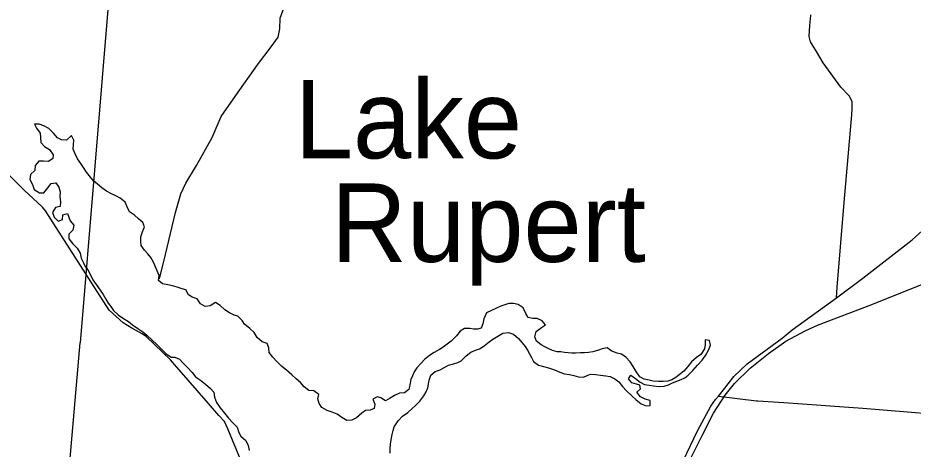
# Model space of a CAD drawing. Extents: x -22 to 431, y -18 to 160.
# Drawn here: x -20.139 to -18.95, y 23.783 to 24.356 of the extents above; entities that cross this region are included whole.
import ezdxf

# ---------------------------------------------------------------- set-up
doc = ezdxf.new("R2010")
doc.units = 0
for name, color, linetype in [('GM_X_Adjacent_County', 7, 'Continuous'), ('GM_X_Adjacent_County_Text', 7, 'Continuous'), ('GM_X_County_ROW', 7, 'Continuous'), ('GM_X_Major_River_Text', 7, 'Continuous'), ('GM_X_Minor_River_Text', 7, 'Continuous'), ('GM_X_State_Location', 7, 'Continuous'), ('GM_X_Township_Subdivision', 7, 'Continuous')]:
    doc.layers.add(name, color=color, linetype=linetype)

msp = doc.modelspace()

# ---------------------------------------------------------------- linework, layer by layer
at = {"layer": 'GM_X_Adjacent_County_Text'}
for points in [[(-19.9507, 24.0097), (-19.943, 24.0417), (-19.9295, 24.0977), (-19.9227, 24.1225), (-19.9161, 24.1366), (-19.9017, 24.1603), (-19.8809, 24.1975), (-19.869, 24.2253), (-19.8494, 24.2532), (-19.8205, 24.2937), (-19.8027, 24.3178), (-19.7934, 24.3308), (-19.7912, 24.3415), (-19.7904, 24.3557), (-19.787, 24.3654), (-19.7825, 24.3773), (-19.7789, 24.3887), (-19.7771, 24.4065), (-19.7636, 24.5124), (-19.7512, 24.612)], [(-19.0517, 23.9842), (-19.0506, 23.9983), (-19.0414, 24.1111), (-19.0364, 24.1718), (-19.0313, 24.2273), (-19.0308, 24.2359), (-19.031, 24.245), (-19.035, 24.2525), (-19.0461, 24.2644), (-19.0693, 24.2964), (-19.0782, 24.3115), (-19.0864, 24.3245), (-19.088, 24.3313), (-19.0871, 24.3461), (-19.086, 24.3596), (-19.0859, 24.3601)]]:
    msp.add_lwpolyline(points, dxfattribs=at)
at = {"layer": 'GM_X_County_ROW'}
for points in [[(-20.1068, 24.105), (-20.1068, 24.1051), (-20.1306, 24.1273), (-20.2613, 24.2579)], [(-19.2696, 23.7381), (-19.2362, 23.8076), (-19.2184, 23.8402), (-19.2125, 23.8492), (-19.2082, 23.8535), (-19.1998, 23.8643), (-19.188, 23.8798), (-19.1705, 23.8967), (-19.124, 23.9307), (-19.1105, 23.9419), (-19.0517, 23.9842), (-19.0169, 24.0104), (-18.9514, 24.0615), (-18.8933, 24.1137)], [(-19.928, 23.8924), (-19.9281, 23.8925), (-19.9362, 23.9018), (-19.968, 23.9324), (-19.9738, 23.9367), (-19.9877, 23.9442), (-19.9991, 23.9511), (-20.0177, 23.9681), (-20.0486, 24.0162), (-20.1024, 24.0999), (-20.1064, 24.1047), (-20.1068, 24.105)], [(-19.8859, 23.844), (-19.928, 23.8924)], [(-19.7798, 23.5728), (-19.778, 23.5901), (-19.7782, 23.5969), (-19.7798, 23.6112), (-19.7841, 23.6301), (-19.8218, 23.717), (-19.8599, 23.8105), (-19.8646, 23.8201), (-19.8722, 23.8282), (-19.8858, 23.8439), (-19.8859, 23.844)]]:
    msp.add_lwpolyline(points, dxfattribs=at)
at = {"layer": 'GM_X_Major_River_Text'}
for p in [(-19.9923, 24.6946), (-20.0996, 23.4296)]:
    msp.add_line(p, (-20.0562, 23.9246), dxfattribs=at)
at = {"layer": 'GM_X_Minor_River_Text'}
for points in [[(-19.2082, 23.8535), (-19.1579, 23.8477), (-19.1563, 23.8476), (-19.1218, 23.8451)], [(-19.1218, 23.8451), (-19.1217, 23.8451), (-19.0169, 23.8377), (-18.7149, 23.813), (-18.641, 23.8071)]]:
    msp.add_lwpolyline(points, dxfattribs=at)
at = {"layer": 'GM_X_State_Location'}
msp.add_lwpolyline([(-19.4199, 23.4073), (-19.3673, 23.5169), (-19.3087, 23.6398), (-19.2532, 23.7554), (-19.2299, 23.8014), (-19.2152, 23.831), (-19.1994, 23.855), (-19.1872, 23.8706), (-19.1662, 23.891), (-19.142, 23.9104), (-19.1189, 23.9268), (-19.0934, 23.9403), (-19.0768, 23.9482), (-19.0048, 23.9755), (-18.8909, 24.0211), (-18.849, 24.0399), (-18.8239, 24.0562), (-18.8054, 24.0699), (-18.7831, 24.0912), (-18.7541, 24.1266), (-18.5498, 24.3984)], dxfattribs=at)
at = {"layer": 'GM_X_Township_Subdivision'}
for points in [[(-20.1168, 24.2151), (-20.1143, 24.2096), (-20.1095, 24.2033), (-20.1091, 24.1972), (-20.1086, 24.1908), (-20.1035, 24.1854), (-20.0971, 24.1812), (-20.092, 24.1745), (-20.0924, 24.1694), (-20.0983, 24.1655), (-20.1049, 24.1657), (-20.1112, 24.1661), (-20.1162, 24.1601)], [(-19.7088, 23.8252), (-19.7151, 23.8298), (-19.7215, 23.8325), (-19.7281, 23.8346), (-19.7353, 23.8387), (-19.7388, 23.8438), (-19.7407, 23.8503), (-19.7393, 23.8561), (-19.7461, 23.8606), (-19.7524, 23.8614), (-19.7589, 23.8661), (-19.7638, 23.8717), (-19.7693, 23.8768), (-19.7749, 23.882), (-19.7823, 23.8883), (-19.7885, 23.8929), (-19.7949, 23.8997), (-19.8002, 23.9053), (-19.8051, 23.9119), (-19.8056, 23.9178), (-19.808, 23.9235), (-19.8146, 23.9257), (-19.821, 23.9316), (-19.8252, 23.9381), (-19.8308, 23.9434), (-19.8378, 23.9493), (-19.841, 23.9541), (-19.847, 23.9598), (-19.8519, 23.9615), (-19.8578, 23.9642), (-19.8642, 23.9683), (-19.8704, 23.9742), (-19.8764, 23.978), (-19.8834, 23.9737), (-19.8903, 23.9728), (-19.8965, 23.9764), (-19.9008, 23.9831), (-19.9076, 23.9854), (-19.9125, 23.9885), (-19.9159, 23.995), (-19.9208, 23.9965), (-19.9274, 23.9983), (-19.9338, 24.0002), (-19.9399, 24.0017), (-19.9467, 24.0029), (-19.9522, 24.0073), (-19.9512, 24.014), (-19.954, 24.0202), (-19.9566, 24.0263), (-19.9588, 24.0318), (-19.9624, 24.0379), (-19.9665, 24.0427), (-19.971, 24.0477), (-19.975, 24.0537), (-19.9755, 24.0591), (-19.9757, 24.0655), (-19.9735, 24.0721), (-19.9709, 24.0788), (-19.9731, 24.0845), (-19.9789, 24.0892), (-19.9842, 24.0942), (-19.9906, 24.0984), (-19.9936, 24.1051), (-19.9964, 24.1115), (-20.003, 24.1167), (-20.0079, 24.1192), (-20.0145, 24.1227), (-20.0213, 24.1259), (-20.0275, 24.1305), (-20.0334, 24.1353), (-20.0385, 24.1399), (-20.0426, 24.1446), (-20.048, 24.1511), (-20.052, 24.1574), (-20.0555, 24.1627), (-20.0597, 24.169), (-20.063, 24.1757), (-20.0655, 24.1818), (-20.0649, 24.1877), (-20.0646, 24.1937), (-20.0676, 24.2002), (-20.0743, 24.1936), (-20.0809, 24.1942), (-20.0862, 24.1971), (-20.0918, 24.2032), (-20.0979, 24.2091), (-20.1043, 24.2129), (-20.1109, 24.2149), (-20.1168, 24.2151)], [(-20.1162, 24.1601), (-20.1166, 24.1535), (-20.1223, 24.1482), (-20.1229, 24.1417), (-20.1197, 24.1349), (-20.1173, 24.1284), (-20.1103, 24.1238), (-20.1043, 24.124), (-20.0993, 24.1304), (-20.0947, 24.1362), (-20.0886, 24.1373), (-20.0847, 24.1313), (-20.0829, 24.125), (-20.0833, 24.1185), (-20.0824, 24.1119), (-20.0826, 24.1058), (-20.089, 24.1045), (-20.0931, 24.0979), (-20.0906, 24.0916), (-20.0854, 24.0863), (-20.0799, 24.0885), (-20.0794, 24.0944), (-20.0732, 24.0963), (-20.0711, 24.0913), (-20.0695, 24.0866), (-20.0648, 24.0809), (-20.0659, 24.0744), (-20.0711, 24.0688), (-20.0711, 24.0629), (-20.0659, 24.0562), (-20.06, 24.0501), (-20.0561, 24.0436), (-20.0548, 24.037), (-20.0516, 24.0309), (-20.0494, 24.0261), (-20.0462, 24.0214), (-20.0426, 24.0151), (-20.0393, 24.0081), (-20.0348, 24.002), (-20.0297, 23.9945), (-20.0259, 23.9886), (-20.0222, 23.9825), (-20.019, 23.9774), (-20.0154, 23.9726), (-20.0119, 23.9675), (-20.0057, 23.9616), (-19.9989, 23.957), (-19.9921, 23.9528), (-19.9868, 23.9486), (-19.9798, 23.9436), (-19.9732, 23.9392), (-19.9679, 23.9348), (-19.9608, 23.9283), (-19.9544, 23.9224), (-19.9486, 23.9166), (-19.9423, 23.9102), (-19.9354, 23.9056), (-19.9304, 23.9057), (-19.9244, 23.9028), (-19.9199, 23.8981), (-19.9135, 23.8916), (-19.9077, 23.8853), (-19.903, 23.8796), (-19.8966, 23.875), (-19.8896, 23.8698), (-19.8832, 23.8641), (-19.8785, 23.8591), (-19.8776, 23.8523), (-19.8753, 23.8452), (-19.8705, 23.8382), (-19.8646, 23.8311), (-19.8592, 23.8243), (-19.8532, 23.8178), (-19.8475, 23.8124), (-19.8453, 23.8054), (-19.8427, 23.8007), (-19.8363, 23.7946), (-19.8329, 23.7881), (-19.8318, 23.7816)], [(-19.2204, 23.9276), (-19.2263, 23.9284), (-19.2263, 23.9223), (-19.2269, 23.9165), (-19.2317, 23.9091), (-19.2376, 23.905), (-19.2441, 23.8995), (-19.2492, 23.8933), (-19.2546, 23.887), (-19.2605, 23.882), (-19.2652, 23.8784), (-19.2706, 23.8752), (-19.2757, 23.8737), (-19.2819, 23.8734), (-19.288, 23.8734), (-19.2952, 23.8738), (-19.3005, 23.875), (-19.3071, 23.8764), (-19.3128, 23.8796), (-19.3176, 23.8863), (-19.3216, 23.893), (-19.3257, 23.8993), (-19.3313, 23.9055), (-19.3374, 23.9096), (-19.3432, 23.9107), (-19.3499, 23.9136), (-19.3563, 23.9177), (-19.3631, 23.9167), (-19.3678, 23.9147), (-19.3754, 23.9125), (-19.3811, 23.9117), (-19.3864, 23.9114), (-19.3919, 23.9112), (-19.3983, 23.9109), (-19.4033, 23.9109), (-19.4131, 23.9118), (-19.418, 23.9125), (-19.4229, 23.9128), (-19.429, 23.9143), (-19.4339, 23.9166), (-19.439, 23.9191), (-19.4441, 23.922), (-19.4501, 23.9266), (-19.4522, 23.9327), (-19.4504, 23.9395), (-19.4434, 23.9451), (-19.4384, 23.9483), (-19.4428, 23.954), (-19.4494, 23.9569), (-19.4551, 23.9568), (-19.4613, 23.958), (-19.4641, 23.9637), (-19.468, 23.9709), (-19.4743, 23.9753), (-19.4805, 23.977), (-19.4871, 23.9767), (-19.4922, 23.9752), (-19.4976, 23.9732), (-19.5033, 23.9704), (-19.5101, 23.9677), (-19.5164, 23.9642), (-19.5202, 23.9566), (-19.5216, 23.95), (-19.5237, 23.9439), (-19.5286, 23.9426), (-19.5337, 23.9429), (-19.5388, 23.9435), (-19.5456, 23.9435), (-19.5515, 23.9401), (-19.5563, 23.9337), (-19.5634, 23.9269), (-19.5687, 23.9226), (-19.574, 23.919), (-19.579, 23.9158), (-19.5862, 23.9115), (-19.5923, 23.9078), (-19.5991, 23.9025), (-19.6035, 23.8974), (-19.609, 23.8912), (-19.6127, 23.8859), (-19.615, 23.8808), (-19.6171, 23.8757), (-19.6186, 23.8687), (-19.6196, 23.8624), (-19.6255, 23.8583), (-19.6321, 23.8578), (-19.6386, 23.8544), (-19.6447, 23.8512), (-19.6506, 23.8476), (-19.657, 23.8516), (-19.6619, 23.8528), (-19.6674, 23.8498), (-19.6648, 23.843), (-19.6658, 23.8373), (-19.6709, 23.835), (-19.6772, 23.8345), (-19.6823, 23.8313), (-19.689, 23.8249), (-19.6954, 23.8219), (-19.702, 23.8212), (-19.7088, 23.8252)], [(-19.6447, 23.7782), (-19.6445, 23.7841), (-19.6439, 23.7899), (-19.6431, 23.7956), (-19.6418, 23.8026), (-19.6406, 23.8079), (-19.6394, 23.8128), (-19.6337, 23.8208), (-19.628, 23.827), (-19.6211, 23.8319), (-19.6158, 23.837), (-19.6107, 23.8413), (-19.6051, 23.8471), (-19.5996, 23.8541), (-19.5965, 23.8596), (-19.5944, 23.8649), (-19.5936, 23.8696), (-19.5926, 23.875), (-19.5905, 23.8816), (-19.5848, 23.8863), (-19.5782, 23.8889), (-19.5719, 23.8923), (-19.567, 23.8947), (-19.5603, 23.8966), (-19.5548, 23.8984), (-19.5501, 23.9005), (-19.5436, 23.9071), (-19.5375, 23.912), (-19.5312, 23.9146), (-19.5257, 23.9168), (-19.5198, 23.9204), (-19.5132, 23.9257), (-19.5082, 23.9294), (-19.5016, 23.9332), (-19.4949, 23.9373), (-19.4875, 23.9382), (-19.4807, 23.9361), (-19.4742, 23.9305), (-19.4693, 23.9246), (-19.4653, 23.9199), (-19.4621, 23.9149), (-19.4593, 23.9101), (-19.4567, 23.9052), (-19.4541, 23.8999), (-19.4473, 23.8947), (-19.4409, 23.893), (-19.4341, 23.8912), (-19.4263, 23.8887), (-19.4193, 23.8854), (-19.4129, 23.8833), (-19.4061, 23.8823), (-19.4004, 23.8813), (-19.3942, 23.8794), (-19.3879, 23.8788), (-19.383, 23.8812), (-19.3783, 23.8829), (-19.3716, 23.8827), (-19.365, 23.8815), (-19.3582, 23.8809), (-19.3523, 23.8799), (-19.3459, 23.8766), (-19.341, 23.8726), (-19.3357, 23.8667), (-19.3307, 23.8608), (-19.3237, 23.8543), (-19.3179, 23.8489), (-19.3111, 23.8436), (-19.3047, 23.8409), (-19.299, 23.8412), (-19.2993, 23.8479), (-19.3056, 23.8498), (-19.3118, 23.8527), (-19.3169, 23.859), (-19.3119, 23.8635), (-19.313, 23.8685), (-19.3174, 23.8698), (-19.3234, 23.8712), (-19.3279, 23.8767), (-19.3249, 23.8818), (-19.3186, 23.8772), (-19.3124, 23.8721), (-19.3066, 23.8692), (-19.3007, 23.8684), (-19.2948, 23.8674), (-19.2873, 23.8666), (-19.2808, 23.8669), (-19.2748, 23.8688), (-19.2696, 23.8712), (-19.2636, 23.8736), (-19.2581, 23.8759), (-19.2533, 23.8779), (-19.2486, 23.8815), (-19.2423, 23.8879), (-19.2365, 23.8947), (-19.2299, 23.9017), (-19.2255, 23.9079), (-19.2217, 23.9147), (-19.219, 23.9213), (-19.2204, 23.9276)]]:
    msp.add_lwpolyline(points, dxfattribs=at)

# ---------------------------------------------------------------- texts
at = {"layer": 'GM_X_Adjacent_County'}
for s, rotation, p in [('Lake', 359.998, (-19.7713, 24.1696)), ('Rupert', 359.9981, (-19.723, 24.0321))]:
    msp.add_text(s, height=0.10417, rotation=rotation, dxfattribs=at).set_placement(p)

doc.saveas('drawing.dxf')
